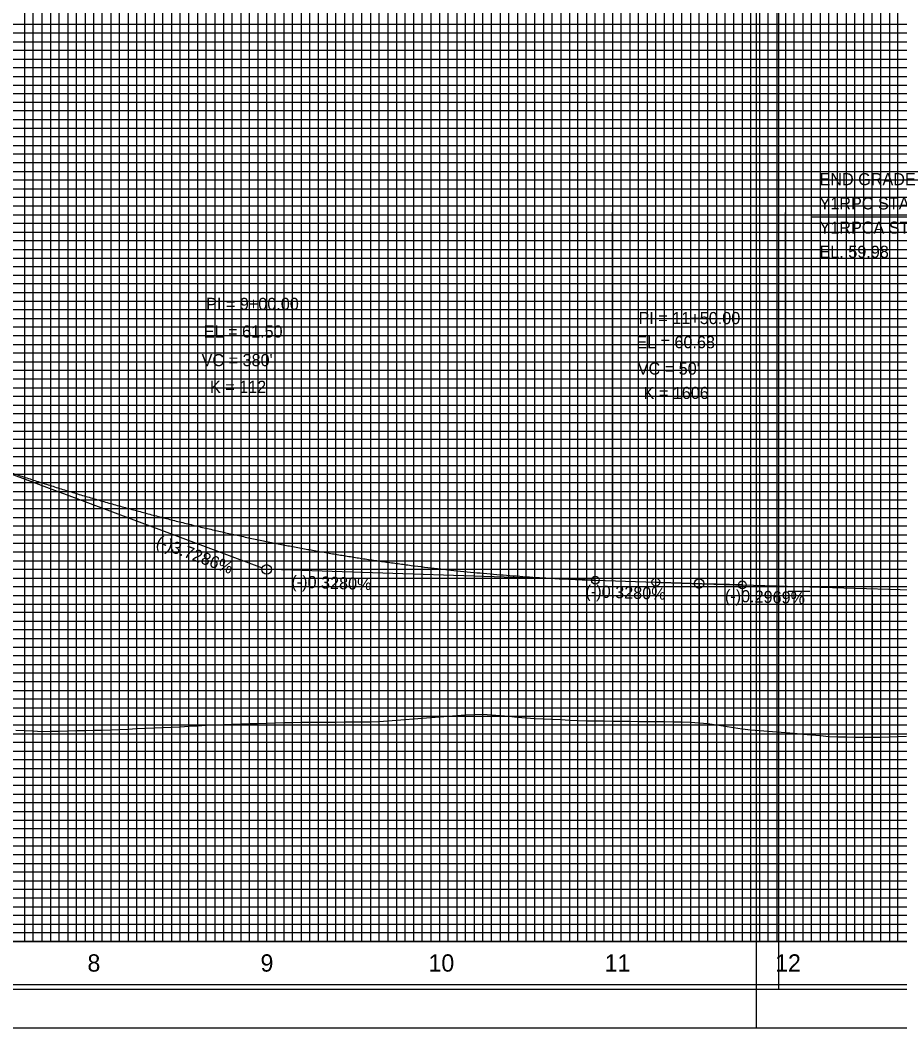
# Model space of a CAD drawing. Extents: x 2345490 to 2445302, y 465165 to 573888.
# Drawn here: x 2411653 to 2412161, y 508670 to 509253 of the extents above; entities that cross this region are included whole.
import ezdxf

# ---------------------------------------------------------------- set-up
doc = ezdxf.new("R2010")
doc.units = 0
for name, color, linetype in [('Old_Level_1', 7, 'Continuous'), ('Old_Level_18', 7, 'Continuous'), ('Old_Level_2', 7, 'Continuous'), ('Old_Level_41', 7, 'Continuous'), ('Old_Level_42', 7, 'Continuous'), ('Old_Level_43', 7, 'Continuous'), ('Old_Level_50', 7, 'Continuous'), ('Old_Level_51', 7, 'Continuous'), ('Old_Level_52', 7, 'Continuous'), ('Old_Level_63', 7, 'Continuous')]:
    doc.layers.add(name, color=color, linetype=linetype)

msp = doc.modelspace()

# ---------------------------------------------------------------- linework, layer by layer
at = {"layer": 'Old_Level_1'}
for points in [[(2411650.325, 508842.3915), (2411655.325, 508842.243), (2411660.325, 508842.0435), (2411665.325, 508841.81025), (2411670.325, 508841.883), (2411675.325, 508841.9845), (2411680.325, 508842.09075), (2411685.325, 508842.202), (2411690.325, 508842.31825), (2411695.325, 508842.439), (2411700.325, 508842.565), (2411705.325, 508842.6955), (2411710.325, 508842.831), (2411715.325, 508843.1415), (2411720.325, 508843.43825), (2411725.325, 508843.62225), (2411730.325, 508843.80775), (2411735.325, 508843.995), (2411740.325, 508844.227), (2411745.325, 508844.4885), (2411750.325, 508844.7545), (2411755.325, 508845.025), (2411760.325, 508845.30025), (2411765.325, 508845.57975), (2411770.325, 508845.797), (2411775.325, 508845.96475), (2411780.325, 508846.13375), (2411785.325, 508846.265), (2411790.325, 508846.4005), (2411795.325, 508846.5405), (2411800.325, 508846.68475), (2411805.325, 508846.83325), (2411810.325, 508846.98625), (2411815.325, 508847.13875), (2411820.325, 508847.1475), (2411825.325, 508847.16025), (2411830.325, 508847.1765), (2411835.325, 508847.1965), (2411840.325, 508847.22025), (2411845.325, 508847.2475), (2411850.325, 508847.27825), (2411855.325, 508847.31225), (2411860.325, 508847.5705), (2411865.325, 508847.81575), (2411870.325, 508848.20525), (2411875.325, 508848.59625), (2411880.325, 508848.9885), (2411885.325, 508849.382), (2411890.325, 508849.77675), (2411895.325, 508850.1725)], [(2411895.325, 508850.1725), (2411900.325, 508850.56925), (2411905.325, 508850.967), (2411910.325, 508851.27175), (2411915.325, 508851.563), (2411920.325, 508851.7655), (2411925.325, 508851.34625), (2411930.325, 508850.9285), (2411935.325, 508850.512), (2411940.325, 508850.097), (2411945.325, 508849.68325), (2411950.325, 508849.282), (2411955.325, 508849.04675), (2411960.325, 508848.81275), (2411965.325, 508848.57975), (2411970.325, 508848.34775), (2411975.325, 508848.11675), (2411980.325, 508847.89025), (2411985.325, 508847.84425), (2411990.325, 508847.799), (2411995.325, 508847.75075), (2412000.325, 508847.69575), (2412005.325, 508847.641), (2412010.325, 508847.5865), (2412015.325, 508847.5325), (2412020.325, 508847.4785), (2412025.325, 508847.4245), (2412030.325, 508847.34125), (2412035.325, 508847.23725), (2412040.325, 508847.082), (2412045.325, 508846.69425), (2412050.325, 508846.265), (2412055.325, 508845.5165), (2412060.325, 508844.751), (2412065.325, 508843.9855), (2412070.325, 508843.22), (2412075.325, 508842.6975), (2412080.325, 508842.267), (2412085.325, 508841.86475), (2412090.325, 508841.464), (2412095.325, 508841.06325), (2412100.325, 508840.6625), (2412105.325, 508840.238), (2412110.325, 508839.79325), (2412115.325, 508839.34875), (2412120.325, 508838.90425), (2412125.325, 508838.56575), (2412130.325, 508838.54825), (2412135.325, 508838.5305), (2412140.325, 508838.513), (2412145.325, 508838.4955), (2412150.325, 508838.47775), (2412155.325, 508838.5665), (2412160.325, 508838.77725), (2412165.325, 508838.98775)]]:
    msp.add_lwpolyline(points, dxfattribs=at)
at = {"layer": 'Old_Level_18'}
msp.add_lwpolyline([(2412345.325, 509745.412), (2410845.325, 509745.412), (2410845.325, 508695.412), (2412345.325, 508695.412)], close=True, dxfattribs=at)
at = {"layer": 'Old_Level_2'}
for p, q in [((2412278.505, 509139.112), (2412110.0385, 509139.112)), ((2411605.325, 509006.255), (2411792.7485, 508936.37275)), ((2411985.325, 508929.18), (2411798.07375, 508935.322)), ((2411985.325, 508929.18), (2412020.325, 508928.032)), ((2412020.325, 508928.032), (2412042.5765, 508927.30225)), ((2412070.325, 508926.47), (2412048.074, 508927.1305)), ((2412070.325, 508926.47), (2412209.325, 508922.34325))]:
    msp.add_line(p, q, dxfattribs=at)
for centre, radius in [((2411795.325, 508935.412), 2.75), ((2411985.325, 508929.18), 2.25), ((2412020.325, 508928.032), 2.25), ((2412045.325, 508927.212), 2.75), ((2412070.325, 508926.47), 2.25)]:
    msp.add_circle(centre, radius, dxfattribs=at)
for points in [[(2411605.325, 509006.255), (2411612.925, 509003.447), (2411620.525, 509000.691), (2411628.125, 508997.9865), (2411635.725, 508995.33375), (2411643.325, 508992.7325), (2411650.925, 508990.183), (2411658.525, 508987.68525), (2411666.125, 508985.23925), (2411673.725, 508982.845), (2411681.325, 508980.50225), (2411688.925, 508978.21125), (2411696.525, 508975.972), (2411704.125, 508973.7845), (2411711.725, 508971.6485), (2411719.325, 508969.56425), (2411726.925, 508967.53175), (2411734.525, 508965.55075), (2411742.125, 508963.62175), (2411749.725, 508961.74425), (2411757.325, 508959.9185), (2411764.925, 508958.14425), (2411772.525, 508956.422), (2411780.125, 508954.75125), (2411787.725, 508953.13225), (2411795.325, 508951.56475), (2411802.925, 508950.04925), (2411810.525, 508948.58525), (2411818.125, 508947.173), (2411825.725, 508945.81225), (2411833.325, 508944.5035), (2411840.925, 508943.24625), (2411848.525, 508942.04075), (2411856.125, 508940.887), (2411863.725, 508939.78475), (2411871.325, 508938.73425), (2411878.925, 508937.7355), (2411886.525, 508936.7885), (2411894.125, 508935.893), (2411901.725, 508935.04925), (2411909.325, 508934.25725), (2411916.925, 508933.517), (2411924.525, 508932.8285), (2411932.125, 508932.1915), (2411939.725, 508931.60625), (2411947.325, 508931.07275), (2411954.925, 508930.59075), (2411962.525, 508930.1605), (2411970.125, 508929.782), (2411977.725, 508929.45525), (2411985.325, 508929.18)], [(2412020.325, 508928.032), (2412021.325, 508927.99925), (2412022.325, 508927.96675), (2412023.325, 508927.934), (2412024.325, 508927.9015), (2412025.325, 508927.869), (2412026.325, 508927.8365), (2412027.325, 508927.804), (2412028.325, 508927.77175), (2412029.325, 508927.7395), (2412030.325, 508927.70725), (2412031.325, 508927.675), (2412032.325, 508927.643), (2412033.325, 508927.611), (2412034.325, 508927.579), (2412035.325, 508927.54725), (2412036.325, 508927.51525), (2412037.325, 508927.4835), (2412038.325, 508927.45175), (2412039.325, 508927.42025), (2412040.325, 508927.3885), (2412041.325, 508927.357), (2412042.325, 508927.3255), (2412043.325, 508927.29425), (2412044.325, 508927.26275), (2412045.325, 508927.2315), (2412046.325, 508927.20025), (2412047.325, 508927.16925), (2412048.325, 508927.13825), (2412049.325, 508927.107), (2412050.325, 508927.07625), (2412051.325, 508927.04525), (2412052.325, 508927.0145), (2412053.325, 508926.9835), (2412054.325, 508926.953), (2412055.325, 508926.92225), (2412056.325, 508926.89175), (2412057.325, 508926.86125), (2412058.325, 508926.83075), (2412059.325, 508926.80025), (2412060.325, 508926.77), (2412061.325, 508926.73975), (2412062.325, 508926.7095), (2412063.325, 508926.67925), (2412064.325, 508926.64925), (2412065.325, 508926.61925), (2412066.325, 508926.58925), (2412067.325, 508926.55925), (2412068.325, 508926.5295), (2412069.325, 508926.49975), (2412070.325, 508926.47)]]:
    msp.add_spline(points, degree=3, dxfattribs=at)
at = {"layer": 'Old_Level_41'}
for p, q in [((2412096.825, 508922.912), (2412109.325, 508922.912)), ((2412345.325, 508720.412), (2410845.325, 508720.412))]:
    msp.add_line(p, q, dxfattribs=at)
for points in [[(2411670.325, 509745.412), (2411670.325, 508720.412), (2411720.325, 508720.412), (2411720.325, 509745.412)], [(2411695.325, 509745.412), (2411695.325, 508720.412), (2411745.325, 508720.412), (2411745.325, 509745.412)], [(2411770.325, 509745.412), (2411770.325, 508720.412), (2411820.325, 508720.412), (2411820.325, 509745.412)], [(2411795.325, 509745.412), (2411795.325, 508720.412), (2411845.325, 508720.412), (2411845.325, 509745.412)], [(2411870.325, 509745.412), (2411870.325, 508720.412), (2411920.325, 508720.412), (2411920.325, 509745.412)], [(2411895.325, 509745.412), (2411895.325, 508720.412), (2411945.325, 508720.412), (2411945.325, 509745.412)], [(2411970.325, 509745.412), (2411970.325, 508720.412), (2412020.325, 508720.412), (2412020.325, 509745.412)], [(2411995.325, 509745.412), (2411995.325, 508720.412), (2412045.325, 508720.412), (2412045.325, 509745.412)], [(2412070.325, 509745.412), (2412070.325, 508720.412), (2412120.325, 508720.412), (2412120.325, 509745.412)], [(2412095.325, 509745.412), (2412095.325, 508720.412), (2412145.325, 508720.412), (2412145.325, 509745.412)], [(2412345.325, 509245.412), (2410845.325, 509245.412), (2410845.325, 509195.412), (2412345.325, 509195.412)], [(2412345.325, 509145.412), (2410845.325, 509145.412), (2410845.325, 509095.412), (2412345.325, 509095.412)], [(2412345.325, 509070.412), (2410845.325, 509070.412), (2410845.325, 509120.412), (2412345.325, 509120.412)], [(2412345.325, 509045.412), (2410845.325, 509045.412), (2410845.325, 508995.412), (2412345.325, 508995.412)], [(2412345.325, 508970.412), (2410845.325, 508970.412), (2410845.325, 509020.412), (2412345.325, 509020.412)], [(2412345.325, 508945.412), (2410845.325, 508945.412), (2410845.325, 508895.412), (2412345.325, 508895.412)], [(2412345.325, 508845.412), (2410845.325, 508845.412), (2410845.325, 508795.412), (2412345.325, 508795.412)], [(2412345.325, 508770.412), (2410845.325, 508770.412), (2410845.325, 508820.412), (2412345.325, 508820.412)], [(2412345.325, 508745.412), (2410845.325, 508745.412)]]:
    msp.add_lwpolyline(points, dxfattribs=at)
at = {"layer": 'Old_Level_42'}
for points in [[(2412345.325, 509170.412), (2410845.325, 509170.412), (2410845.325, 509220.412), (2412345.325, 509220.412)], [(2412345.325, 508870.412), (2410845.325, 508870.412), (2410845.325, 508920.412), (2412345.325, 508920.412)]]:
    msp.add_lwpolyline(points, dxfattribs=at)
at = {"layer": 'Old_Level_43'}
for points in [[(2411655.325, 509745.412), (2411655.325, 508720.412), (2411660.325, 508720.412), (2411660.325, 509745.412)], [(2411665.325, 509745.412), (2411665.325, 508720.412), (2411675.325, 508720.412), (2411675.325, 509745.412)], [(2411680.325, 509745.412), (2411680.325, 508720.412), (2411685.325, 508720.412), (2411685.325, 509745.412)], [(2411690.325, 509745.412), (2411690.325, 508720.412), (2411700.325, 508720.412), (2411700.325, 509745.412)], [(2411705.325, 509745.412), (2411705.325, 508720.412), (2411710.325, 508720.412), (2411710.325, 509745.412)], [(2411715.325, 509745.412), (2411715.325, 508720.412), (2411725.325, 508720.412), (2411725.325, 509745.412)], [(2411730.325, 509745.412), (2411730.325, 508720.412), (2411735.325, 508720.412), (2411735.325, 509745.412)], [(2411740.325, 509745.412), (2411740.325, 508720.412), (2411750.325, 508720.412), (2411750.325, 509745.412)], [(2411755.325, 509745.412), (2411755.325, 508720.412), (2411760.325, 508720.412), (2411760.325, 509745.412)], [(2411765.325, 509745.412), (2411765.325, 508720.412), (2411775.325, 508720.412), (2411775.325, 509745.412)], [(2411780.325, 509745.412), (2411780.325, 508720.412), (2411785.325, 508720.412), (2411785.325, 509745.412)], [(2411790.325, 509745.412), (2411790.325, 508720.412), (2411800.325, 508720.412), (2411800.325, 509745.412)], [(2411805.325, 509745.412), (2411805.325, 508720.412), (2411810.325, 508720.412), (2411810.325, 509745.412)], [(2411815.325, 509745.412), (2411815.325, 508720.412), (2411825.325, 508720.412), (2411825.325, 509745.412)], [(2411830.325, 509745.412), (2411830.325, 508720.412), (2411835.325, 508720.412), (2411835.325, 509745.412)], [(2411840.325, 509745.412), (2411840.325, 508720.412), (2411850.325, 508720.412), (2411850.325, 509745.412)], [(2411855.325, 509745.412), (2411855.325, 508720.412), (2411860.325, 508720.412), (2411860.325, 509745.412)], [(2411865.325, 509745.412), (2411865.325, 508720.412), (2411875.325, 508720.412), (2411875.325, 509745.412)], [(2411880.325, 509745.412), (2411880.325, 508720.412), (2411885.325, 508720.412), (2411885.325, 509745.412)], [(2411890.325, 509745.412), (2411890.325, 508720.412), (2411900.325, 508720.412), (2411900.325, 509745.412)], [(2411905.325, 509745.412), (2411905.325, 508720.412), (2411910.325, 508720.412), (2411910.325, 509745.412)], [(2411915.325, 509745.412), (2411915.325, 508720.412)], [(2411915.325, 508720.412), (2411925.325, 508720.412), (2411925.325, 509745.412)], [(2411930.325, 509745.412), (2411930.325, 508720.412), (2411935.325, 508720.412), (2411935.325, 509745.412)], [(2411940.325, 509745.412), (2411940.325, 508720.412), (2411950.325, 508720.412), (2411950.325, 509745.412)], [(2411955.325, 509745.412), (2411955.325, 508720.412), (2411960.325, 508720.412), (2411960.325, 509745.412)], [(2411965.325, 509745.412), (2411965.325, 508720.412), (2411975.325, 508720.412), (2411975.325, 509745.412)], [(2411980.325, 509745.412), (2411980.325, 508720.412), (2411985.325, 508720.412), (2411985.325, 509745.412)], [(2411990.325, 509745.412), (2411990.325, 508720.412), (2412000.325, 508720.412), (2412000.325, 509745.412)], [(2412005.325, 509745.412), (2412005.325, 508720.412), (2412010.325, 508720.412), (2412010.325, 509745.412)], [(2412015.325, 509745.412), (2412015.325, 508720.412), (2412025.325, 508720.412), (2412025.325, 509745.412)], [(2412030.325, 509745.412), (2412030.325, 508720.412), (2412035.325, 508720.412), (2412035.325, 509745.412)], [(2412040.325, 509745.412), (2412040.325, 508720.412), (2412050.325, 508720.412), (2412050.325, 509745.412)], [(2412055.325, 509745.412), (2412055.325, 508720.412), (2412060.325, 508720.412), (2412060.325, 509745.412)], [(2412065.325, 509745.412), (2412065.325, 508720.412), (2412075.325, 508720.412), (2412075.325, 509745.412)], [(2412080.325, 509745.412), (2412080.325, 508720.412), (2412085.325, 508720.412), (2412085.325, 509745.412)], [(2412090.325, 509745.412), (2412090.325, 508720.412), (2412100.325, 508720.412), (2412100.325, 509745.412)], [(2412105.325, 509745.412), (2412105.325, 508720.412), (2412110.325, 508720.412), (2412110.325, 509745.412)], [(2412115.325, 509745.412), (2412115.325, 508720.412), (2412125.325, 508720.412), (2412125.325, 509745.412)], [(2412130.325, 509745.412), (2412130.325, 508720.412), (2412135.325, 508720.412), (2412135.325, 509745.412)], [(2412140.325, 509745.412), (2412140.325, 508720.412), (2412150.325, 508720.412), (2412150.325, 509607.862)], [(2412155.325, 509607.862), (2412155.325, 508720.412), (2412160.325, 508720.412), (2412160.325, 509607.862)], [(2412295.325, 509250.412), (2410895.325, 509250.412), (2410895.325, 509240.412), (2412295.325, 509240.412)], [(2412295.325, 509235.412), (2410895.325, 509235.412), (2410895.325, 509230.412), (2412295.325, 509230.412)], [(2412295.325, 509225.412), (2410895.325, 509225.412)], [(2410895.325, 509215.412), (2412295.325, 509215.412)], [(2412295.325, 509210.412), (2410895.325, 509210.412), (2410895.325, 509205.412), (2412295.325, 509205.412)], [(2412295.325, 509200.412), (2410895.325, 509200.412), (2410895.325, 509190.412), (2412295.325, 509190.412)], [(2412295.325, 509185.412), (2410895.325, 509185.412), (2410895.325, 509180.412), (2412295.325, 509180.412)], [(2412295.325, 509175.412), (2410895.325, 509175.412), (2410895.325, 509165.412), (2412295.325, 509165.412)], [(2412295.325, 509160.412), (2410895.325, 509160.412), (2410895.325, 509155.412), (2412295.325, 509155.412)], [(2412295.325, 509150.412), (2410895.325, 509150.412), (2410895.325, 509140.412), (2412295.325, 509140.412)], [(2412295.325, 509135.412), (2410895.325, 509135.412), (2410895.325, 509130.412), (2412295.325, 509130.412)], [(2412295.325, 509125.412), (2410895.325, 509125.412), (2410895.325, 509115.412), (2412295.325, 509115.412)], [(2412295.325, 509110.412), (2410895.325, 509110.412), (2410895.325, 509105.412), (2412295.325, 509105.412)], [(2412295.325, 509100.412), (2410895.325, 509100.412), (2410895.325, 509090.412), (2412295.325, 509090.412)], [(2412295.325, 509085.412), (2410895.325, 509085.412), (2410895.325, 509080.412), (2412295.325, 509080.412)], [(2412295.325, 509075.412), (2410895.325, 509075.412), (2410895.325, 509065.412), (2412295.325, 509065.412)], [(2412295.325, 509060.412), (2410895.325, 509060.412), (2410895.325, 509055.412), (2412295.325, 509055.412)], [(2412295.325, 509050.412), (2410895.325, 509050.412), (2410895.325, 509040.412), (2412295.325, 509040.412)], [(2412295.325, 509035.412), (2410895.325, 509035.412), (2410895.325, 509030.412), (2412295.325, 509030.412)], [(2412295.325, 509025.412), (2410895.325, 509025.412), (2410895.325, 509015.412), (2412295.325, 509015.412)], [(2412295.325, 509010.412), (2410895.325, 509010.412), (2410895.325, 509005.412), (2412295.325, 509005.412)], [(2412295.325, 509000.412), (2410895.325, 509000.412), (2410895.325, 508990.412), (2412295.325, 508990.412)], [(2412295.325, 508985.412), (2410895.325, 508985.412), (2410895.325, 508980.412), (2412295.325, 508980.412)], [(2412295.325, 508975.412), (2410895.325, 508975.412), (2410895.325, 508965.412), (2412295.325, 508965.412)], [(2412295.325, 508960.412), (2410895.325, 508960.412), (2410895.325, 508955.412), (2412295.325, 508955.412)], [(2412295.325, 508950.412), (2410895.325, 508950.412), (2410895.325, 508940.412), (2412295.325, 508940.412)], [(2412295.325, 508935.412), (2410895.325, 508935.412), (2410895.325, 508930.412), (2412295.325, 508930.412)], [(2412295.325, 508925.412), (2410895.325, 508925.412)], [(2410895.325, 508915.412), (2412295.325, 508915.412)], [(2412295.325, 508910.412), (2410895.325, 508910.412), (2410895.325, 508905.412), (2412295.325, 508905.412)], [(2412295.325, 508900.412), (2410895.325, 508900.412)], [(2410895.325, 508890.412), (2412295.325, 508890.412)], [(2412295.325, 508885.412), (2410895.325, 508885.412), (2410895.325, 508880.412), (2412295.325, 508880.412)], [(2412295.325, 508875.412), (2410895.325, 508875.412), (2410895.325, 508865.412), (2412295.325, 508865.412)], [(2412295.325, 508860.412), (2410895.325, 508860.412), (2410895.325, 508855.412), (2412295.325, 508855.412)], [(2412295.325, 508850.412), (2410895.325, 508850.412), (2410895.325, 508840.412), (2412295.325, 508840.412)], [(2412295.325, 508835.412), (2410895.325, 508835.412), (2410895.325, 508830.412), (2412295.325, 508830.412)], [(2412295.325, 508825.412), (2410895.325, 508825.412), (2410895.325, 508815.412), (2412295.325, 508815.412)], [(2412295.325, 508810.412), (2410895.325, 508810.412), (2410895.325, 508805.412), (2412295.325, 508805.412)], [(2412295.325, 508800.412), (2410895.325, 508800.412), (2410895.325, 508790.412), (2412295.325, 508790.412)], [(2412295.325, 508785.412), (2410895.325, 508785.412), (2410895.325, 508780.412), (2412295.325, 508780.412)], [(2412295.325, 508775.412), (2410895.325, 508775.412), (2410895.325, 508765.412), (2412295.325, 508765.412)], [(2412295.325, 508760.412), (2410895.325, 508760.412), (2410895.325, 508755.412), (2412295.325, 508755.412)], [(2412295.325, 508750.412), (2410895.325, 508750.412), (2410895.325, 508740.412), (2412295.325, 508740.412)], [(2412295.325, 508735.412), (2410895.325, 508735.412), (2410895.325, 508730.412), (2412295.325, 508730.412)], [(2412295.325, 508725.412), (2410895.325, 508725.412)]]:
    msp.add_lwpolyline(points, dxfattribs=at)
at = {"layer": 'Old_Level_50'}
msp.add_line((2412078.325, 508670.412), (2412078.325, 508670.412), dxfattribs=at)
for points in [[(2412357.825, 509747.962), (2410691.325, 509747.962), (2410691.325, 508692.862), (2412357.825, 508692.862)], [(2413757.825, 509747.962), (2412091.325, 509747.962), (2412091.325, 508692.862), (2413757.825, 508692.862)]]:
    msp.add_lwpolyline(points, close=True, dxfattribs=at)
at = {"layer": 'Old_Level_51'}
for points in [[(2412362.325, 509770.412), (2410678.325, 509770.412), (2410678.325, 508670.412), (2412362.325, 508670.412)], [(2413762.325, 509770.412), (2412078.325, 509770.412), (2412078.325, 508670.412), (2413762.325, 508670.412)]]:
    msp.add_lwpolyline(points, close=True, dxfattribs=at)
at = {"layer": 'Old_Level_52'}
msp.add_line((2412091.325, 508692.862), (2412091.325, 508692.862), dxfattribs=at)
at = {"layer": 'Old_Level_63'}
for p, q in [((2411995.325, 508929.022), (2411995.325, 509141.8185)), ((2412045.325, 508928.552), (2412045.325, 509141.8185)), ((2412095.325, 508926.812), (2412095.325, 509141.8185)), ((2412145.325, 508924.892), (2412145.325, 509141.8185)), ((2411995.325, 508927.782), (2411995.325, 508795.74175)), ((2412045.325, 508927.102), (2412045.325, 508795.74175)), ((2412095.325, 508924.642), (2412095.325, 508795.74175)), ((2412145.325, 508923.232), (2412145.325, 508795.74175)), ((2410895.325, 508720.412), (2412278.50525, 508720.412))]:
    msp.add_line(p, q, dxfattribs=at)

# ---------------------------------------------------------------- texts
at = {"layer": 'Old_Level_1'}
for s, height, p in [('8', 10, (2411691.748, 508702.912)), ('9', 10, (2411791.79025, 508702.912)), ('10', 10.000001, (2411888.9085, 508702.912)), ('11', 10.000001, (2411990.748, 508702.912)), ('12', 10.000001, (2412089.29625, 508702.912))]:
    msp.add_text(s, height=height, dxfattribs=at).set_placement(p)
at = {"layer": 'Old_Level_2'}
for s, height, p in [('END GRADE', 7.000001, (2412114.94725, 509157.49575)), ('Y1RPC STA. 13+83.18', 7.0000005, (2412114.94725, 509143.49575)), ("Y1RPCA STA. 45+99.12 (12' LT)", 7.0000005, (2412114.94725, 509129.49575)), ('EL. 59.98', 7.000001, (2412114.94725, 509115.49575)), ('PI = 9+00.00', 7.0000005, (2411760.325, 509085.412)), ('PI = 11+50.00', 7.0000005, (2412010.325, 509077.212)), ("EL = 61.50'", 7.0000005, (2411758.9825, 509069.44075)), ("EL = 60.68'", 7.0000005, (2412008.9825, 509063.25525)), ("VC = 380'", 7.000001, (2411757.7325, 509052.89475)), ("VC = 50'", 7.000001, (2412009.87525, 509048.01975)), ('K = 112', 7.000001, (2411762.52875, 509037.47925)), ('K = 1606', 7.000001, (2412013.23175, 509033.947))]:
    msp.add_text(s, height=height, dxfattribs=at).set_placement(p)
for s, rotation, p in [('(-)3.7286%', 339.55166944, (2411730.85775, 508948.777)), ('(-)0.3280%', 358.12137222, (2411809.52975, 508924.941)), ('(-)0.3280%', 358.12137222, (2411979.5725, 508919.36375)), ('(-)0.2969%', 358.29953056, (2412060.1685, 508916.76725))]:
    msp.add_text(s, height=7.000001, rotation=rotation, dxfattribs=at).set_placement(p)

doc.saveas('drawing.dxf')
